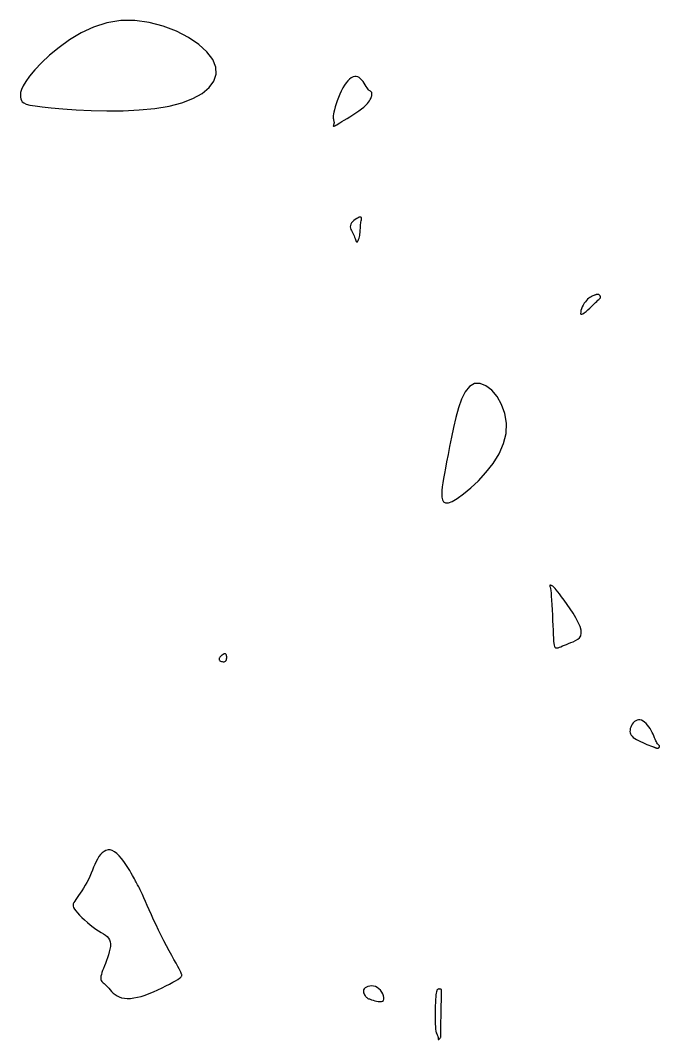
# Model space of a CAD drawing. Extents: x 3040093 to 3056816, y 408076 to 509144.
# Drawn here: x 3046725.8 to 3046765.1, y 435529.1 to 435591.8 of the extents above; entities that cross this region are included whole.
import ezdxf

# ---------------------------------------------------------------- set-up
doc = ezdxf.new("R2010")
doc.units = 0
doc.layers.add('V-CHAN-CONT-EL17', color=7, linetype='Continuous')

msp = doc.modelspace()

# ---------------------------------------------------------------- linework, layer by layer
at = {"layer": 'V-CHAN-CONT-EL17'}
for points in [[(3046735.71, 435586.696), (3046736.387, 435586.959), (3046736.946, 435587.271), (3046737.375, 435587.626), (3046737.665, 435588.018), (3046737.807, 435588.44), (3046737.79, 435588.884), (3046737.606, 435589.346), (3046737.249, 435589.816), (3046736.741, 435590.276), (3046736.106, 435590.707), (3046735.371, 435591.09), (3046734.562, 435591.405), (3046733.705, 435591.633), (3046732.825, 435591.754), (3046731.949, 435591.749), (3046731.1, 435591.605), (3046730.288, 435591.342), (3046729.522, 435590.985), (3046728.811, 435590.56), (3046728.162, 435590.094), (3046727.584, 435589.612), (3046727.085, 435589.141), (3046726.674, 435588.707), (3046726.356, 435588.33), (3046726.121, 435588.009), (3046725.959, 435587.739), (3046725.858, 435587.513), (3046725.805, 435587.326), (3046725.79, 435587.17), (3046725.8, 435587.041), (3046725.824, 435586.932), (3046725.856, 435586.837), (3046725.908, 435586.754), (3046725.999, 435586.681), (3046726.147, 435586.615), (3046726.372, 435586.554), (3046726.692, 435586.496), (3046727.125, 435586.438), (3046727.689, 435586.38), (3046728.396, 435586.319), (3046729.221, 435586.263), (3046730.134, 435586.22), (3046731.104, 435586.198), (3046732.099, 435586.206), (3046733.088, 435586.252), (3046734.04, 435586.344), (3046734.923, 435586.49)], [(3046745.04, 435585.255), (3046745.066, 435585.264), (3046745.103, 435585.281), (3046745.154, 435585.308), (3046745.221, 435585.346), (3046745.305, 435585.395), (3046745.409, 435585.458), (3046745.536, 435585.534), (3046745.685, 435585.624), (3046745.852, 435585.727), (3046746.031, 435585.838), (3046746.216, 435585.956), (3046746.4, 435586.077), (3046746.577, 435586.199), (3046746.74, 435586.318), (3046746.884, 435586.432), (3046747.004, 435586.538), (3046747.1, 435586.637), (3046747.177, 435586.727), (3046747.236, 435586.81), (3046747.28, 435586.887), (3046747.312, 435586.956), (3046747.336, 435587.018), (3046747.353, 435587.075), (3046747.366, 435587.125), (3046747.376, 435587.169), (3046747.382, 435587.208), (3046747.384, 435587.243), (3046747.382, 435587.273), (3046747.376, 435587.299), (3046747.367, 435587.322), (3046747.353, 435587.341), (3046747.335, 435587.359), (3046747.312, 435587.376), (3046747.285, 435587.396), (3046747.254, 435587.42), (3046747.218, 435587.451), (3046747.177, 435587.492), (3046747.132, 435587.545), (3046747.083, 435587.612), (3046747.028, 435587.695), (3046746.969, 435587.789), (3046746.905, 435587.889), (3046746.836, 435587.99), (3046746.763, 435588.085), (3046746.684, 435588.17), (3046746.6, 435588.24), (3046746.512, 435588.288), (3046746.418, 435588.311), (3046746.321, 435588.308), (3046746.22, 435588.279), (3046746.116, 435588.225), (3046746.012, 435588.147), (3046745.907, 435588.044), (3046745.802, 435587.919), (3046745.699, 435587.77), (3046745.598, 435587.601), (3046745.501, 435587.414), (3046745.409, 435587.217), (3046745.323, 435587.015), (3046745.246, 435586.813), (3046745.177, 435586.617), (3046745.12, 435586.434), (3046745.074, 435586.268), (3046745.042, 435586.124), (3046745.021, 435586.002), (3046745.01, 435585.898), (3046745.007, 435585.811), (3046745.009, 435585.739), (3046745.016, 435585.679), (3046745.025, 435585.63), (3046745.034, 435585.588), (3046745.042, 435585.553), (3046745.047, 435585.523), (3046745.052, 435585.496), (3046745.054, 435585.473), (3046745.054, 435585.452), (3046745.053, 435585.431), (3046745.05, 435585.412), (3046745.044, 435585.391), (3046745.037, 435585.369), (3046745.029, 435585.346), (3046745.021, 435585.324), (3046745.014, 435585.303), (3046745.01, 435585.284), (3046745.009, 435585.269), (3046745.013, 435585.259), (3046745.023, 435585.254)], [(3046746.491, 435578.153), (3046746.516, 435578.186), (3046746.542, 435578.235), (3046746.566, 435578.298), (3046746.59, 435578.371), (3046746.611, 435578.452), (3046746.629, 435578.538), (3046746.643, 435578.626), (3046746.654, 435578.714), (3046746.661, 435578.8), (3046746.666, 435578.885), (3046746.67, 435578.969), (3046746.673, 435579.052), (3046746.678, 435579.133), (3046746.685, 435579.212), (3046746.695, 435579.29), (3046746.708, 435579.366), (3046746.723, 435579.438), (3046746.735, 435579.504), (3046746.743, 435579.562), (3046746.743, 435579.61), (3046746.732, 435579.645), (3046746.707, 435579.666), (3046746.665, 435579.67), (3046746.605, 435579.655), (3046746.53, 435579.624), (3046746.445, 435579.579), (3046746.358, 435579.523), (3046746.272, 435579.457), (3046746.194, 435579.384), (3046746.128, 435579.307), (3046746.081, 435579.228), (3046746.056, 435579.149), (3046746.052, 435579.07), (3046746.064, 435578.992), (3046746.09, 435578.913), (3046746.124, 435578.834), (3046746.165, 435578.753), (3046746.207, 435578.673), (3046746.248, 435578.591), (3046746.285, 435578.508), (3046746.317, 435578.426), (3046746.346, 435578.35), (3046746.372, 435578.281), (3046746.396, 435578.222), (3046746.419, 435578.177), (3046746.442, 435578.149), (3046746.466, 435578.14)], [(3046760.358, 435574.265), (3046760.302, 435574.149), (3046760.255, 435574.034), (3046760.221, 435573.925), (3046760.202, 435573.829), (3046760.201, 435573.754), (3046760.221, 435573.706), (3046760.266, 435573.693), (3046760.335, 435573.719), (3046760.426, 435573.778), (3046760.533, 435573.863), (3046760.649, 435573.967), (3046760.771, 435574.081), (3046760.891, 435574.198), (3046761.004, 435574.31), (3046761.105, 435574.41), (3046761.189, 435574.491), (3046761.258, 435574.555), (3046761.311, 435574.604), (3046761.352, 435574.641), (3046761.382, 435574.67), (3046761.402, 435574.692), (3046761.414, 435574.711), (3046761.42, 435574.73), (3046761.421, 435574.75), (3046761.417, 435574.772), (3046761.411, 435574.794), (3046761.401, 435574.816), (3046761.389, 435574.838), (3046761.375, 435574.858), (3046761.359, 435574.876), (3046761.343, 435574.891), (3046761.327, 435574.902), (3046761.31, 435574.909), (3046761.293, 435574.914), (3046761.276, 435574.917), (3046761.259, 435574.917), (3046761.24, 435574.916), (3046761.222, 435574.914), (3046761.203, 435574.911), (3046761.183, 435574.907), (3046761.161, 435574.903), (3046761.138, 435574.898), (3046761.111, 435574.89), (3046761.08, 435574.88), (3046761.044, 435574.867), (3046761.002, 435574.849), (3046760.954, 435574.828), (3046760.898, 435574.801), (3046760.837, 435574.768), (3046760.771, 435574.727), (3046760.702, 435574.678), (3046760.631, 435574.619), (3046760.559, 435574.549), (3046760.489, 435574.467), (3046760.422, 435574.373)], [(3046755.65, 435567.004), (3046755.548, 435567.602), (3046755.346, 435568.154), (3046755.068, 435568.636), (3046754.738, 435569.028), (3046754.381, 435569.306), (3046754.019, 435569.45), (3046753.678, 435569.436), (3046753.376, 435569.253), (3046753.114, 435568.922), (3046752.888, 435568.475), (3046752.694, 435567.942), (3046752.527, 435567.354), (3046752.384, 435566.743), (3046752.26, 435566.14), (3046752.151, 435565.575), (3046752.055, 435565.073), (3046751.969, 435564.633), (3046751.894, 435564.247), (3046751.83, 435563.909), (3046751.777, 435563.609), (3046751.733, 435563.341), (3046751.7, 435563.097), (3046751.677, 435562.868), (3046751.666, 435562.652), (3046751.673, 435562.456), (3046751.708, 435562.293), (3046751.781, 435562.174), (3046751.9, 435562.111), (3046752.074, 435562.116), (3046752.313, 435562.202), (3046752.625, 435562.379), (3046753.013, 435562.656), (3046753.456, 435563.024), (3046753.923, 435563.469), (3046754.387, 435563.977), (3046754.818, 435564.536), (3046755.188, 435565.131), (3046755.468, 435565.75), (3046755.628, 435566.379)], [(3046758.755, 435553.195), (3046758.822, 435553.211), (3046758.9, 435553.238), (3046758.989, 435553.273), (3046759.089, 435553.316), (3046759.2, 435553.364), (3046759.323, 435553.415), (3046759.458, 435553.467), (3046759.603, 435553.52), (3046759.751, 435553.577), (3046759.894, 435553.643), (3046760.023, 435553.724), (3046760.13, 435553.824), (3046760.205, 435553.948), (3046760.241, 435554.102), (3046760.229, 435554.29), (3046760.163, 435554.515), (3046760.051, 435554.768), (3046759.904, 435555.041), (3046759.734, 435555.323), (3046759.549, 435555.603), (3046759.363, 435555.872), (3046759.184, 435556.12), (3046759.025, 435556.335), (3046758.894, 435556.511), (3046758.789, 435556.65), (3046758.706, 435556.757), (3046758.642, 435556.837), (3046758.592, 435556.895), (3046758.552, 435556.936), (3046758.52, 435556.964), (3046758.49, 435556.985), (3046758.461, 435557.003), (3046758.431, 435557.018), (3046758.402, 435557.03), (3046758.375, 435557.039), (3046758.351, 435557.045), (3046758.331, 435557.048), (3046758.316, 435557.047), (3046758.307, 435557.042), (3046758.304, 435557.032), (3046758.308, 435557.012), (3046758.316, 435556.977), (3046758.328, 435556.921), (3046758.344, 435556.838), (3046758.361, 435556.722), (3046758.38, 435556.568), (3046758.398, 435556.37), (3046758.416, 435556.126), (3046758.433, 435555.843), (3046758.449, 435555.535), (3046758.464, 435555.212), (3046758.478, 435554.887), (3046758.492, 435554.572), (3046758.504, 435554.277), (3046758.516, 435554.015), (3046758.527, 435553.795), (3046758.538, 435553.616), (3046758.551, 435553.475), (3046758.568, 435553.366), (3046758.59, 435553.288), (3046758.618, 435553.235), (3046758.654, 435553.204), (3046758.699, 435553.192)], [(3046738.049, 435552.409), (3046738.09, 435552.384), (3046738.138, 435552.365), (3046738.191, 435552.352), (3046738.245, 435552.347), (3046738.297, 435552.351), (3046738.345, 435552.365), (3046738.387, 435552.391), (3046738.419, 435552.43), (3046738.442, 435552.478), (3046738.457, 435552.534), (3046738.464, 435552.592), (3046738.465, 435552.651), (3046738.459, 435552.706), (3046738.448, 435552.755), (3046738.433, 435552.795), (3046738.414, 435552.822), (3046738.392, 435552.837), (3046738.368, 435552.843), (3046738.342, 435552.842), (3046738.316, 435552.835), (3046738.289, 435552.823), (3046738.263, 435552.81), (3046738.239, 435552.796), (3046738.216, 435552.783), (3046738.195, 435552.77), (3046738.175, 435552.758), (3046738.156, 435552.746), (3046738.137, 435552.732), (3046738.118, 435552.716), (3046738.099, 435552.698), (3046738.079, 435552.676), (3046738.058, 435552.652), (3046738.037, 435552.624), (3046738.018, 435552.594), (3046738.003, 435552.563), (3046737.994, 435552.53), (3046737.992, 435552.498), (3046738, 435552.467), (3046738.019, 435552.436)], [(3046764.803, 435547.065), (3046764.823, 435547.058), (3046764.845, 435547.051), (3046764.867, 435547.045), (3046764.89, 435547.04), (3046764.914, 435547.038), (3046764.937, 435547.039), (3046764.959, 435547.044), (3046764.98, 435547.053), (3046765, 435547.066), (3046765.017, 435547.081), (3046765.031, 435547.098), (3046765.042, 435547.117), (3046765.048, 435547.136), (3046765.05, 435547.155), (3046765.046, 435547.173), (3046765.036, 435547.189), (3046765.021, 435547.205), (3046765.002, 435547.224), (3046764.978, 435547.247), (3046764.951, 435547.276), (3046764.92, 435547.313), (3046764.888, 435547.361), (3046764.854, 435547.422), (3046764.819, 435547.496), (3046764.781, 435547.583), (3046764.741, 435547.68), (3046764.698, 435547.785), (3046764.649, 435547.895), (3046764.595, 435548.009), (3046764.534, 435548.123), (3046764.466, 435548.237), (3046764.39, 435548.347), (3046764.307, 435548.451), (3046764.218, 435548.546), (3046764.126, 435548.629), (3046764.032, 435548.697), (3046763.937, 435548.747), (3046763.843, 435548.777), (3046763.751, 435548.784), (3046763.663, 435548.766), (3046763.58, 435548.726), (3046763.504, 435548.667), (3046763.435, 435548.594), (3046763.374, 435548.51), (3046763.322, 435548.42), (3046763.281, 435548.327), (3046763.251, 435548.236), (3046763.234, 435548.149), (3046763.231, 435548.066), (3046763.241, 435547.988), (3046763.266, 435547.913), (3046763.306, 435547.84), (3046763.362, 435547.77), (3046763.434, 435547.701), (3046763.524, 435547.634), (3046763.631, 435547.567), (3046763.752, 435547.501), (3046763.88, 435547.438), (3046764.012, 435547.378), (3046764.143, 435547.321), (3046764.268, 435547.27), (3046764.382, 435547.226), (3046764.481, 435547.188), (3046764.561, 435547.157), (3046764.623, 435547.134), (3046764.67, 435547.116), (3046764.705, 435547.103), (3046764.732, 435547.093), (3046764.752, 435547.085), (3046764.769, 435547.079), (3046764.785, 435547.073)], [(3046730.733, 435532.807), (3046730.755, 435532.755), (3046730.787, 435532.71), (3046730.829, 435532.667), (3046730.88, 435532.624), (3046730.937, 435532.576), (3046731, 435532.521), (3046731.068, 435532.454), (3046731.14, 435532.374), (3046731.217, 435532.283), (3046731.3, 435532.186), (3046731.39, 435532.086), (3046731.49, 435531.988), (3046731.601, 435531.897), (3046731.724, 435531.815), (3046731.86, 435531.748), (3046732.01, 435531.699), (3046732.175, 435531.668), (3046732.354, 435531.656), (3046732.547, 435531.662), (3046732.754, 435531.686), (3046732.974, 435531.727), (3046733.207, 435531.787), (3046733.452, 435531.865), (3046733.709, 435531.959), (3046733.972, 435532.066), (3046734.234, 435532.183), (3046734.49, 435532.304), (3046734.733, 435532.426), (3046734.957, 435532.544), (3046735.156, 435532.653), (3046735.323, 435532.75), (3046735.454, 435532.832), (3046735.552, 435532.898), (3046735.621, 435532.952), (3046735.667, 435532.995), (3046735.694, 435533.028), (3046735.707, 435533.054), (3046735.711, 435533.075), (3046735.71, 435533.093), (3046735.708, 435533.11), (3046735.703, 435533.131), (3046735.693, 435533.16), (3046735.674, 435533.204), (3046735.644, 435533.268), (3046735.599, 435533.356), (3046735.536, 435533.474), (3046735.454, 435533.628), (3046735.349, 435533.82), (3046735.224, 435534.047), (3046735.084, 435534.305), (3046734.931, 435534.586), (3046734.771, 435534.887), (3046734.606, 435535.202), (3046734.441, 435535.525), (3046734.278, 435535.852), (3046734.123, 435536.176), (3046733.975, 435536.494), (3046733.836, 435536.802), (3046733.706, 435537.095), (3046733.586, 435537.37), (3046733.476, 435537.622), (3046733.378, 435537.846), (3046733.292, 435538.04), (3046733.218, 435538.2), (3046733.156, 435538.33), (3046733.103, 435538.433), (3046733.059, 435538.515), (3046733.022, 435538.58), (3046732.991, 435538.633), (3046732.964, 435538.678), (3046732.94, 435538.72), (3046732.917, 435538.764), (3046732.893, 435538.811), (3046732.866, 435538.866), (3046732.834, 435538.932), (3046732.794, 435539.011), (3046732.743, 435539.107), (3046732.679, 435539.222), (3046732.601, 435539.36), (3046732.506, 435539.521), (3046732.396, 435539.7), (3046732.274, 435539.888), (3046732.143, 435540.077), (3046732.005, 435540.258), (3046731.862, 435540.424), (3046731.718, 435540.566), (3046731.576, 435540.676), (3046731.436, 435540.748), (3046731.301, 435540.782), (3046731.171, 435540.782), (3046731.047, 435540.751), (3046730.928, 435540.691), (3046730.816, 435540.606), (3046730.712, 435540.498), (3046730.615, 435540.37), (3046730.526, 435540.226), (3046730.443, 435540.068), (3046730.364, 435539.898), (3046730.288, 435539.72), (3046730.212, 435539.535), (3046730.133, 435539.347), (3046730.051, 435539.158), (3046729.963, 435538.97), (3046729.868, 435538.787), (3046729.767, 435538.609), (3046729.663, 435538.438), (3046729.559, 435538.275), (3046729.458, 435538.123), (3046729.361, 435537.983), (3046729.272, 435537.855), (3046729.193, 435537.742), (3046729.127, 435537.644), (3046729.076, 435537.558), (3046729.041, 435537.479), (3046729.025, 435537.403), (3046729.029, 435537.325), (3046729.057, 435537.242), (3046729.108, 435537.15), (3046729.187, 435537.042), (3046729.292, 435536.918), (3046729.422, 435536.78), (3046729.57, 435536.633), (3046729.733, 435536.48), (3046729.906, 435536.328), (3046730.083, 435536.18), (3046730.26, 435536.041), (3046730.433, 435535.915), (3046730.597, 435535.806), (3046730.75, 435535.71), (3046730.889, 435535.623), (3046731.012, 435535.54), (3046731.118, 435535.455), (3046731.204, 435535.365), (3046731.268, 435535.263), (3046731.308, 435535.146), (3046731.323, 435535.01), (3046731.316, 435534.858), (3046731.289, 435534.693), (3046731.248, 435534.519), (3046731.196, 435534.341), (3046731.136, 435534.161), (3046731.072, 435533.985), (3046731.009, 435533.815), (3046730.948, 435533.655), (3046730.892, 435533.507), (3046730.842, 435533.37), (3046730.799, 435533.245), (3046730.765, 435533.132), (3046730.74, 435533.031), (3046730.725, 435532.944), (3046730.723, 435532.869)], [(3046747.45, 435531.551), (3046747.553, 435531.521), (3046747.661, 435531.493), (3046747.769, 435531.472), (3046747.872, 435531.463), (3046747.963, 435531.468), (3046748.038, 435531.493), (3046748.091, 435531.541), (3046748.116, 435531.614), (3046748.117, 435531.708), (3046748.093, 435531.816), (3046748.049, 435531.932), (3046747.987, 435532.048), (3046747.908, 435532.158), (3046747.815, 435532.255), (3046747.711, 435532.333), (3046747.598, 435532.387), (3046747.479, 435532.417), (3046747.361, 435532.426), (3046747.245, 435532.418), (3046747.138, 435532.393), (3046747.042, 435532.356), (3046746.963, 435532.309), (3046746.904, 435532.254), (3046746.868, 435532.193), (3046746.854, 435532.13), (3046746.856, 435532.065), (3046746.873, 435532), (3046746.899, 435531.938), (3046746.933, 435531.879), (3046746.969, 435531.825), (3046747.004, 435531.779), (3046747.036, 435531.742), (3046747.066, 435531.711), (3046747.097, 435531.686), (3046747.131, 435531.665), (3046747.172, 435531.645), (3046747.222, 435531.626), (3046747.283, 435531.605), (3046747.359, 435531.58)], [(3046751.476, 435529.132), (3046751.492, 435529.142), (3046751.512, 435529.158), (3046751.532, 435529.178), (3046751.553, 435529.201), (3046751.573, 435529.225), (3046751.59, 435529.249), (3046751.604, 435529.273), (3046751.614, 435529.295), (3046751.62, 435529.319), (3046751.623, 435529.353), (3046751.623, 435529.4), (3046751.622, 435529.466), (3046751.62, 435529.557), (3046751.619, 435529.678), (3046751.618, 435529.835), (3046751.62, 435530.031), (3046751.622, 435530.257), (3046751.626, 435530.503), (3046751.63, 435530.76), (3046751.635, 435531.016), (3046751.64, 435531.262), (3046751.645, 435531.488), (3046751.649, 435531.683), (3046751.652, 435531.838), (3046751.655, 435531.958), (3046751.657, 435532.046), (3046751.658, 435532.108), (3046751.659, 435532.149), (3046751.658, 435532.174), (3046751.658, 435532.188), (3046751.656, 435532.195), (3046751.654, 435532.2), (3046751.651, 435532.205), (3046751.647, 435532.208), (3046751.642, 435532.212), (3046751.634, 435532.215), (3046751.625, 435532.218), (3046751.613, 435532.221), (3046751.598, 435532.225), (3046751.58, 435532.23), (3046751.559, 435532.235), (3046751.537, 435532.238), (3046751.513, 435532.24), (3046751.489, 435532.24), (3046751.465, 435532.235), (3046751.441, 435532.226), (3046751.418, 435532.212), (3046751.396, 435532.192), (3046751.377, 435532.161), (3046751.359, 435532.118), (3046751.342, 435532.06), (3046751.327, 435531.982), (3046751.313, 435531.881), (3046751.3, 435531.755), (3046751.289, 435531.6), (3046751.279, 435531.415), (3046751.27, 435531.206), (3046751.264, 435530.981), (3046751.26, 435530.749), (3046751.259, 435530.518), (3046751.261, 435530.295), (3046751.268, 435530.09), (3046751.279, 435529.91), (3046751.294, 435529.761), (3046751.314, 435529.642), (3046751.336, 435529.548), (3046751.358, 435529.475), (3046751.381, 435529.418), (3046751.402, 435529.374), (3046751.42, 435529.337), (3046751.434, 435529.305), (3046751.443, 435529.273), (3046751.448, 435529.242), (3046751.45, 435529.212), (3046751.45, 435529.186), (3046751.45, 435529.163), (3046751.452, 435529.145), (3046751.456, 435529.134), (3046751.464, 435529.129)]]:
    msp.add_lwpolyline(points, close=True, dxfattribs=at)

doc.saveas('drawing.dxf')
